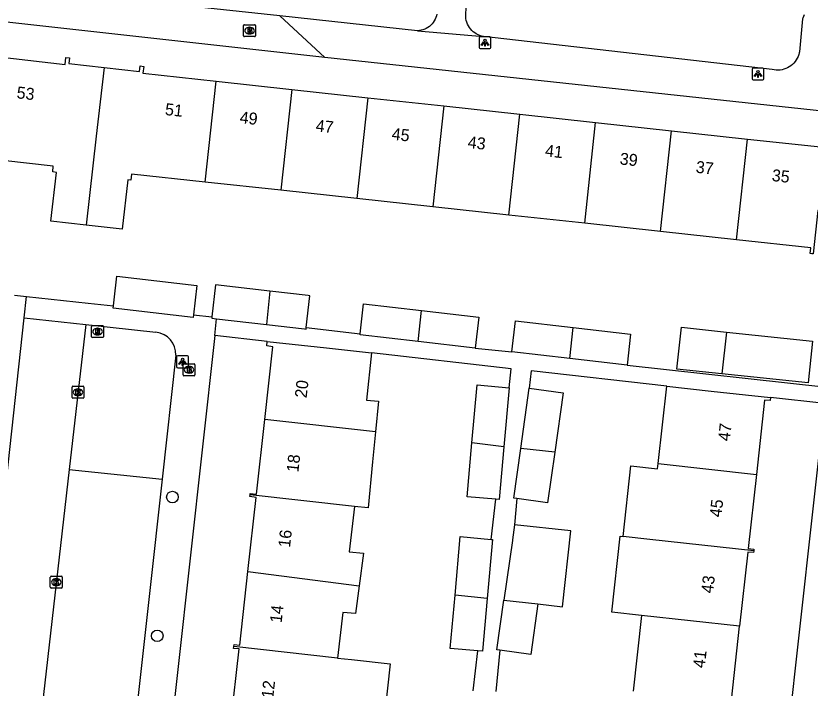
# Model space of a CAD drawing. Extents: x 161928 to 163055, y 386475 to 387428.
# Drawn here: x 162623.7 to 162690.3, y 387162.8 to 387219.1 of the extents above; entities that cross this region are included whole.
import ezdxf

# ---------------------------------------------------------------- set-up
doc = ezdxf.new("R2010")
doc.units = 0
for name, color, linetype in [('IMGEO_Boom', 7, 'Continuous'), ('IMGEO_Brandkraan', 7, 'Continuous'), ('IMGEO_Kolk', 7, 'Continuous'), ('IMGEO_Lichtpunt', 7, 'Continuous'), ('IMGEO_Pand', 7, 'Continuous'), ('IMGEO_Pand_nummerreeks', 7, 'Continuous'), ('IMGEO_Parkeervlak_open', 7, 'Continuous'), ('IMGEO_Rijbaan_lokaal_open', 7, 'Continuous'), ('IMGEO_Rioolput', 7, 'Continuous'), ('IMGEO_Voetpad_open', 7, 'Continuous')]:
    doc.layers.add(name, color=color, linetype=linetype)

msp = doc.modelspace()

# ---------------------------------------------------------------- linework, layer by layer
at = {"layer": 'IMGEO_Boom'}
for centre in [(162636.86, 387178.781), (162635.589, 387167.142)]:
    msp.add_circle(centre, 0.489, dxfattribs=at)
at = {"layer": 'IMGEO_Brandkraan'}
for p, q in [((162642.901, 387218.399), (162643.753, 387218.399)), ((162642.826, 387217.473), (162642.826, 387218.325)), ((162643.314, 387218.179), (162643.339, 387218.179)), ((162643.827, 387218.325), (162643.827, 387217.473)), ((162643.753, 387217.399), (162642.901, 387217.399)), ((162643.337, 387217.619), (162643.312, 387217.619)), ((162637.752, 387189.031), (162637.752, 387189.883)), ((162637.827, 387189.957), (162638.679, 387189.957)), ((162638.24, 387189.737), (162638.265, 387189.737)), ((162638.753, 387189.883), (162638.753, 387189.031)), ((162638.263, 387189.177), (162638.238, 387189.177)), ((162638.679, 387188.957), (162637.827, 387188.957))]:
    msp.add_line(p, q, dxfattribs=at)
for points in [[(162642.901, 387218.399), (162643.753, 387218.399)], [(162642.826, 387217.473), (162642.826, 387218.325)], [(162643.174, 387218.099), (162643.174, 387217.699), (162643.387, 387217.699)], [(162643.405, 387218.099), (162643.174, 387218.099)], [(162643.353, 387218.018), (162643.299, 387218.018), (162643.299, 387217.942)], [(162643.299, 387217.942), (162643.352, 387217.942)], [(162643.361, 387217.866), (162643.299, 387217.866), (162643.299, 387217.785)], [(162643.299, 387217.785), (162643.361, 387217.785)], [(162643.827, 387218.325), (162643.827, 387217.473)], [(162643.753, 387217.399), (162642.901, 387217.399)], [(162637.752, 387189.031), (162637.752, 387189.883)], [(162637.827, 387189.957), (162638.679, 387189.957)], [(162638.753, 387189.883), (162638.753, 387189.031)], [(162638.1, 387189.657), (162638.1, 387189.257), (162638.313, 387189.257)], [(162638.331, 387189.657), (162638.1, 387189.657)], [(162638.279, 387189.576), (162638.225, 387189.576), (162638.225, 387189.5)], [(162638.225, 387189.5), (162638.278, 387189.5)], [(162638.287, 387189.424), (162638.225, 387189.424), (162638.225, 387189.343)], [(162638.225, 387189.343), (162638.287, 387189.343)], [(162638.679, 387188.957), (162637.827, 387188.957)]]:
    msp.add_lwpolyline(points, dxfattribs=at)
for centre, radius, start, end in [((162642.903, 387218.323), 0.0765, 91.55205, 178.44795), ((162642.903, 387218.323), 0.0765, 91.55205, 178.44795), ((162643.751, 387218.323), 0.0765, 1.55205, 88.44795), ((162643.751, 387218.323), 0.0765, 1.55205, 88.44795), ((162643.354, 387217.98), 0.0379, 267.82845, 90.93552), ((162643.362, 387217.825), 0.0404, 269.87594, 90.50774), ((162643.393, 387217.95), 0.251, 268.66757, 293.53466), ((162643.409, 387217.954), 0.145, 59.4692, 91.53667), ((162643.434, 387218.001), 0.0922, 285.51372, 58.15012), ((162643.439, 387217.809), 0.105, 301.31148, 78.98903), ((162642.903, 387217.475), 0.0765, 181.55205, 268.44795), ((162642.903, 387217.475), 0.0765, 181.55205, 268.44795), ((162643.751, 387217.475), 0.0765, 271.55205, 358.44795), ((162643.751, 387217.475), 0.0765, 271.55205, 358.44795), ((162637.829, 387189.881), 0.0765, 91.55205, 178.44795), ((162637.829, 387189.881), 0.0765, 91.55205, 178.44795), ((162638.677, 387189.881), 0.0765, 1.55205, 88.44795), ((162638.677, 387189.881), 0.0765, 1.55205, 88.44795), ((162638.28, 387189.538), 0.0379, 267.82845, 90.93552), ((162638.288, 387189.383), 0.0404, 269.87594, 90.50774), ((162638.319, 387189.508), 0.251, 268.66757, 293.53466), ((162638.335, 387189.512), 0.145, 59.4692, 91.53667), ((162638.36, 387189.559), 0.0922, 285.51372, 58.15012), ((162638.365, 387189.367), 0.105, 301.31148, 78.98903), ((162637.829, 387189.033), 0.0765, 181.55205, 268.44795), ((162637.829, 387189.033), 0.0765, 181.55205, 268.44795), ((162638.677, 387189.033), 0.0765, 271.55205, 358.44795), ((162638.677, 387189.033), 0.0765, 271.55205, 358.44795)]:
    msp.add_arc(centre, radius, start, end, dxfattribs=at)
for centre, major_axis, ratio, start_param, end_param in [((162643.313, 387217.899), (-0.387, 0.002), 0.722429, 4.712389, 7.853982), ((162643.338, 387217.899), (-0.39, 0.002), 0.717154, 1.570796, 4.712389), ((162638.239, 387189.457), (-0.387, 0.002), 0.722429, 4.712389, 7.853982), ((162638.264, 387189.457), (-0.39, 0.002), 0.717154, 1.570796, 4.712389)]:
    msp.add_ellipse(centre, major_axis=major_axis, ratio=ratio, start_param=start_param, end_param=end_param, dxfattribs=at)
at = {"layer": 'IMGEO_Kolk'}
for p, q in [((162628.447, 387187.143), (162628.447, 387187.995)), ((162628.522, 387188.069), (162629.374, 387188.069)), ((162628.935, 387187.849), (162628.96, 387187.849)), ((162629.448, 387187.995), (162629.448, 387187.143)), ((162629.374, 387187.069), (162628.522, 387187.069)), ((162628.958, 387187.289), (162628.933, 387187.289)), ((162626.631, 387171.214), (162626.631, 387172.066)), ((162626.706, 387172.14), (162627.558, 387172.14)), ((162627.119, 387171.92), (162627.144, 387171.92)), ((162627.632, 387172.066), (162627.632, 387171.214)), ((162627.558, 387171.14), (162626.706, 387171.14)), ((162627.142, 387171.36), (162627.117, 387171.36))]:
    msp.add_line(p, q, dxfattribs=at)
for points in [[(162628.447, 387187.143), (162628.447, 387187.995)], [(162628.522, 387188.069), (162629.374, 387188.069)], [(162628.768, 387187.769), (162628.891, 387187.769), (162628.891, 387187.618), (162629.021, 387187.769), (162629.185, 387187.769), (162629.039, 387187.618), (162629.192, 387187.369), (162629.04, 387187.369), (162628.955, 387187.533), (162628.891, 387187.466), (162628.891, 387187.369), (162628.768, 387187.369), (162628.768, 387187.769)], [(162629.448, 387187.995), (162629.448, 387187.143)], [(162629.374, 387187.069), (162628.522, 387187.069)], [(162626.631, 387171.214), (162626.631, 387172.066)], [(162626.706, 387172.14), (162627.558, 387172.14)], [(162626.952, 387171.84), (162627.075, 387171.84), (162627.075, 387171.689), (162627.205, 387171.84), (162627.369, 387171.84), (162627.223, 387171.689), (162627.376, 387171.44), (162627.224, 387171.44), (162627.139, 387171.604), (162627.075, 387171.537), (162627.075, 387171.44), (162626.952, 387171.44), (162626.952, 387171.84)], [(162627.632, 387172.066), (162627.632, 387171.214)], [(162627.558, 387171.14), (162626.706, 387171.14)]]:
    msp.add_lwpolyline(points, dxfattribs=at)
for centre, start, end in [((162628.524, 387187.993), 91.55205, 178.44795), ((162628.524, 387187.993), 91.55205, 178.44795), ((162629.372, 387187.993), 1.55205, 88.44795), ((162629.372, 387187.993), 1.55205, 88.44795), ((162628.524, 387187.145), 181.55205, 268.44795), ((162628.524, 387187.145), 181.55205, 268.44795), ((162629.372, 387187.145), 271.55205, 358.44795), ((162629.372, 387187.145), 271.55205, 358.44795), ((162626.708, 387172.064), 91.55205, 178.44795), ((162626.708, 387172.064), 91.55205, 178.44795), ((162627.556, 387172.064), 1.55205, 88.44795), ((162627.556, 387172.064), 1.55205, 88.44795), ((162626.708, 387171.216), 181.55205, 268.44795), ((162626.708, 387171.216), 181.55205, 268.44795), ((162627.556, 387171.216), 271.55205, 358.44795), ((162627.556, 387171.216), 271.55205, 358.44795)]:
    msp.add_arc(centre, 0.0765, start, end, dxfattribs=at)
for centre, major_axis, ratio, start_param, end_param in [((162628.934, 387187.569), (-0.387, 0.002), 0.722429, 4.712389, 7.853982), ((162628.959, 387187.569), (-0.39, 0.002), 0.717154, 1.570796, 4.712389), ((162627.118, 387171.64), (-0.387, 0.002), 0.722429, 4.712389, 7.853982), ((162627.143, 387171.64), (-0.39, 0.002), 0.717154, 1.570796, 4.712389)]:
    msp.add_ellipse(centre, major_axis=major_axis, ratio=ratio, start_param=start_param, end_param=end_param, dxfattribs=at)
at = {"layer": 'IMGEO_Lichtpunt'}
for p, q in [((162662.559, 387217.291), (162662.559, 387216.484)), ((162662.559, 387217.291), (162662.559, 387216.484)), ((162663.461, 387217.386), (162662.653, 387217.386)), ((162663.461, 387217.386), (162662.653, 387217.386)), ((162663.555, 387216.484), (162663.555, 387217.291)), ((162663.555, 387216.484), (162663.555, 387217.291)), ((162662.653, 387216.39), (162663.461, 387216.39)), ((162662.653, 387216.39), (162663.461, 387216.39)), ((162685.432, 387214.67), (162685.432, 387213.863)), ((162685.432, 387214.67), (162685.432, 387213.863)), ((162686.334, 387214.765), (162685.526, 387214.765)), ((162686.334, 387214.765), (162685.526, 387214.765)), ((162686.428, 387213.863), (162686.428, 387214.67)), ((162686.428, 387213.863), (162686.428, 387214.67)), ((162685.526, 387213.769), (162686.334, 387213.769)), ((162685.526, 387213.769), (162686.334, 387213.769)), ((162637.215, 387190.533), (162637.215, 387189.726)), ((162637.215, 387190.533), (162637.215, 387189.726)), ((162638.117, 387190.628), (162637.309, 387190.628)), ((162638.117, 387190.628), (162637.309, 387190.628)), ((162638.211, 387189.726), (162638.211, 387190.533)), ((162638.211, 387189.726), (162638.211, 387190.533)), ((162637.309, 387189.632), (162638.117, 387189.632)), ((162637.309, 387189.632), (162638.117, 387189.632))]:
    msp.add_line(p, q, dxfattribs=at)
for points in [[(162662.933, 387216.955), (162662.972, 387216.927), (162662.784, 387216.665), (162662.746, 387216.692), (162662.933, 387216.955)], [(162663.035, 387216.907), (162663.082, 387216.907), (162663.082, 387216.585), (162663.035, 387216.585), (162663.035, 387216.907)], [(162663.145, 387216.927), (162663.183, 387216.954), (162663.37, 387216.692), (162663.331, 387216.664), (162663.145, 387216.927)], [(162685.806, 387214.334), (162685.845, 387214.306), (162685.657, 387214.044), (162685.619, 387214.071), (162685.806, 387214.334)], [(162685.908, 387214.286), (162685.955, 387214.286), (162685.955, 387213.964), (162685.908, 387213.964), (162685.908, 387214.286)], [(162686.018, 387214.306), (162686.056, 387214.333), (162686.243, 387214.071), (162686.204, 387214.043), (162686.018, 387214.306)], [(162637.589, 387190.197), (162637.628, 387190.169), (162637.44, 387189.907), (162637.402, 387189.934), (162637.589, 387190.197)], [(162637.691, 387190.149), (162637.738, 387190.149), (162637.738, 387189.827), (162637.691, 387189.827), (162637.691, 387190.149)], [(162637.801, 387190.169), (162637.839, 387190.196), (162638.026, 387189.934), (162637.987, 387189.906), (162637.801, 387190.169)]]:
    msp.add_lwpolyline(points, dxfattribs=at)
for centre in [(162663.058, 387217.089), (162685.931, 387214.468), (162637.714, 387190.331)]:
    msp.add_circle(centre, 0.0994, dxfattribs=at)
for centre, start, end in [((162662.653, 387217.291), 90, 180), ((162662.653, 387217.291), 90, 180), ((162663.461, 387217.291), 0, 90), ((162663.461, 387217.291), 0, 90), ((162662.653, 387216.484), 180, 270), ((162662.653, 387216.484), 180, 270), ((162663.461, 387216.484), 270, 0), ((162663.461, 387216.484), 270, 360), ((162685.526, 387214.67), 90, 180), ((162685.526, 387214.67), 90, 180), ((162686.334, 387214.67), 0, 90), ((162686.334, 387214.67), 0, 90), ((162685.526, 387213.863), 180, 270), ((162685.526, 387213.863), 180, 270), ((162686.334, 387213.863), 270, 0), ((162686.334, 387213.863), 270, 360), ((162637.309, 387190.533), 90, 180), ((162637.309, 387190.533), 90, 180), ((162638.117, 387190.533), 0, 90), ((162638.117, 387190.533), 0, 90), ((162637.309, 387189.726), 180, 270), ((162637.309, 387189.726), 180, 270), ((162638.117, 387189.726), 270, 0), ((162638.117, 387189.726), 270, 360)]:
    msp.add_arc(centre, 0.0946, start, end, dxfattribs=at)
at = {"layer": 'IMGEO_Pand'}
for points in [[(162621.599, 387215.78), (162627.868, 387215.073), (162627.934, 387215.652), (162628.23, 387215.619), (162628.176, 387215.143), (162631.137, 387214.801)], [(162631.137, 387214.801), (162630.485, 387209.036), (162629.642, 387201.585)], [(162631.137, 387214.801), (162634.095, 387214.459), (162634.149, 387214.935), (162634.454, 387214.9), (162634.389, 387214.327), (162640.515, 387213.66)], [(162639.595, 387205.204), (162640.515, 387213.66)], [(162640.515, 387213.66), (162646.878, 387212.967)], [(162646.878, 387212.967), (162645.958, 387204.512)], [(162646.878, 387212.967), (162653.24, 387212.275)], [(162653.24, 387212.275), (162652.32, 387203.819)], [(162653.24, 387212.275), (162659.603, 387211.582)], [(162659.603, 387211.582), (162658.683, 387203.126)], [(162659.603, 387211.582), (162665.965, 387210.889)], [(162665.045, 387202.434), (162665.965, 387210.889)], [(162665.965, 387210.889), (162672.327, 387210.197)], [(162671.407, 387201.741), (162672.327, 387210.197)], [(162672.327, 387210.197), (162678.69, 387209.504)], [(162677.77, 387201.048), (162678.69, 387209.504)], [(162678.69, 387209.504), (162685.052, 387208.811)], [(162684.132, 387200.356), (162685.052, 387208.811)], [(162685.052, 387208.811), (162691.181, 387208.144), (162691.229, 387208.594), (162691.463, 387208.568), (162691.575, 387208.556), (162691.529, 387208.125), (162693.755, 387207.885)], [(162629.642, 387201.585), (162626.686, 387201.918), (162627.148, 387206.015), (162626.827, 387206.051), (162626.882, 387206.541), (162620.637, 387207.245)], [(162639.595, 387205.204), (162633.426, 387205.876), (162633.369, 387205.37), (162633.118, 387205.399), (162632.649, 387201.246), (162629.642, 387201.585)], [(162645.958, 387204.512), (162639.595, 387205.204)], [(162652.32, 387203.819), (162645.958, 387204.512)], [(162658.683, 387203.126), (162652.32, 387203.819)], [(162665.045, 387202.434), (162658.683, 387203.126)], [(162671.407, 387201.741), (162665.045, 387202.434)], [(162693.186, 387202.587), (162690.94, 387202.828), (162690.548, 387199.175), (162690.442, 387199.186), (162690.314, 387199.2), (162690.365, 387199.677), (162684.132, 387200.356)], [(162677.77, 387201.048), (162671.407, 387201.741)], [(162684.132, 387200.356), (162677.77, 387201.048)], [(162631.919, 387194.806), (162631.979, 387195.314), (162632.203, 387197.299), (162638.911, 387196.538), (162638.633, 387194.071)], [(162645.038, 387196.056), (162640.473, 387196.57), (162640.172, 387193.903)], [(162645.038, 387196.056), (162644.734, 387193.26)], [(162648.076, 387193), (162648.377, 387195.669), (162648.244, 387195.684), (162645.038, 387196.056)], [(162638.633, 387194.071), (162638.602, 387193.847), (162631.898, 387194.617), (162631.919, 387194.806)], [(162652.594, 387192.483), (162652.88, 387194.986), (162657.736, 387194.43)], [(162657.453, 387191.825), (162657.736, 387194.43)], [(162657.736, 387194.43), (162662.537, 387193.881), (162662.239, 387191.277)], [(162640.172, 387193.903), (162640.158, 387193.776), (162640.565, 387193.73)], [(162640.565, 387193.73), (162644.734, 387193.26)], [(162644.734, 387193.26), (162647.929, 387192.889), (162648.062, 387192.874), (162648.076, 387193)], [(162665.302, 387190.957), (162665.6, 387193.561), (162670.456, 387193.005)], [(162657.453, 387191.825), (162652.582, 387192.382), (162652.594, 387192.483)], [(162670.173, 387190.4), (162670.456, 387193.005)], [(162670.456, 387193.005), (162675.257, 387192.456), (162674.959, 387189.852)], [(162682.909, 387189.12), (162679.14, 387189.52), (162679.512, 387193.017), (162683.29, 387192.622)], [(162683.29, 387192.622), (162690.512, 387191.867), (162690.138, 387188.352), (162682.909, 387189.12)], [(162683.29, 387192.622), (162682.909, 387189.12)], [(162644.609, 387185.275), (162645.288, 387191.392), (162644.76, 387191.451), (162644.803, 387191.837)], [(162644.803, 387191.837), (162649.773, 387191.285), (162653.532, 387190.867)], [(162662.239, 387191.277), (162657.453, 387191.825)], [(162653.532, 387190.867), (162653.115, 387186.921), (162654.129, 387186.833), (162653.879, 387184.245)], [(162670.173, 387190.4), (162665.302, 387190.957)], [(162674.959, 387189.852), (162670.173, 387190.4)], [(162661.954, 387183.315), (162662.389, 387188.187), (162665.079, 387187.947)], [(162665.079, 387187.947), (162664.638, 387183.007)], [(162666.044, 387182.849), (162666.756, 387187.913)], [(162666.756, 387187.913), (162669.595, 387187.514), (162668.895, 387182.536)], [(162677.566, 387181.584), (162678.281, 387188.079)], [(162678.281, 387188.079), (162682.008, 387187.668), (162686.977, 387187.121)], [(162686.977, 387187.121), (162686.948, 387186.866), (162686.485, 387186.917), (162685.798, 387180.68)], [(162643.368, 387178.973), (162643.381, 387179.091), (162643.915, 387179.032), (162644.609, 387185.275)], [(162653.879, 387184.245), (162644.609, 387185.275)], [(162653.879, 387184.245), (162653.635, 387181.725), (162653.262, 387177.873), (162652.106, 387178.002)], [(162663.967, 387178.592), (162661.551, 387178.808), (162661.954, 387183.315)], [(162664.638, 387183.007), (162661.954, 387183.315)], [(162664.638, 387183.007), (162664.242, 387178.567), (162663.967, 387178.592)], [(162665.718, 387178.653), (162665.459, 387178.689), (162666.044, 387182.849)], [(162668.895, 387182.536), (162668.298, 387178.29), (162665.718, 387178.653)], [(162668.895, 387182.536), (162666.044, 387182.849)], [(162674.631, 387175.468), (162675.281, 387181.39), (162677.518, 387181.144), (162677.566, 387181.584)], [(162677.566, 387181.584), (162685.798, 387180.68)], [(162685.798, 387180.68), (162685.113, 387174.468), (162685.588, 387174.416), (162685.572, 387174.267)], [(162643.193, 387172.524), (162643.885, 387178.757), (162643.351, 387178.816), (162643.368, 387178.973)], [(162652.106, 387178.002), (162643.368, 387178.973)], [(162652.106, 387178.002), (162651.669, 387174.201), (162652.882, 387174.071), (162652.51, 387171.346)], [(162665.531, 387176.458), (162665.353, 387175.19), (162665.346, 387175.142), (162664.641, 387170.127)], [(162667.492, 387169.814), (162669.55, 387169.588), (162670.248, 387175.94), (162665.531, 387176.458)], [(162660.547, 387170.546), (162660.986, 387175.464), (162663.568, 387175.234)], [(162663.568, 387175.234), (162663.676, 387175.224), (162663.234, 387170.276)], [(162676.165, 387168.861), (162673.689, 387169.133), (162674.389, 387175.495), (162674.631, 387175.468)], [(162685.572, 387174.267), (162676.865, 387175.223), (162674.631, 387175.468)], [(162685.572, 387174.267), (162685.556, 387174.118), (162685.08, 387174.17), (162684.395, 387167.958)], [(162642.007, 387166.244), (162642.025, 387166.404), (162642.507, 387166.35), (162643.193, 387172.524)], [(162643.193, 387172.524), (162652.51, 387171.346)], [(162652.51, 387171.346), (162652.191, 387169.003), (162651.151, 387169.105), (162650.686, 387165.28)], [(162662.456, 387165.878), (162660.148, 387166.085), (162660.547, 387170.546)], [(162663.234, 387170.276), (162660.547, 387170.546)], [(162663.234, 387170.276), (162662.839, 387165.844), (162662.456, 387165.878)], [(162664.293, 387165.933), (162664.056, 387165.966), (162664.641, 387170.127)], [(162667.492, 387169.814), (162666.895, 387165.567), (162664.293, 387165.933)], [(162664.641, 387170.127), (162667.492, 387169.814)], [(162676.165, 387168.861), (162675.465, 387162.501)], [(162684.395, 387167.958), (162676.165, 387168.861)], [(162684.191, 387161.542), (162684.207, 387161.691), (162683.711, 387161.746), (162684.395, 387167.958)], [(162641.768, 387159.833), (162642.457, 387166.039), (162641.99, 387166.091), (162642.007, 387166.244)], [(162650.686, 387165.28), (162642.007, 387166.244)], [(162650.686, 387165.28), (162651.878, 387165.147), (162655.105, 387164.787), (162654.412, 387158.428), (162651.154, 387158.79)]]:
    msp.add_lwpolyline(points, dxfattribs=at)
at = {"layer": 'IMGEO_Parkeervlak_open'}
msp.add_lwpolyline([(162628.209, 387181.089), (162635.993, 387180.268)], dxfattribs=at)
at = {"layer": 'IMGEO_Rijbaan_lokaal_open'}
for points in [[(162615.681, 387116.438), (162617.974, 387135.782), (162621.885, 387170.7), (162624.436, 387193.809)], [(162624.436, 387193.809), (162629.595, 387193.245)], [(162629.595, 387193.245), (162628.209, 387181.089)], [(162628.209, 387181.089), (162624.606, 387149.48)]]:
    msp.add_lwpolyline(points, dxfattribs=at)
at = {"layer": 'IMGEO_Rioolput'}
for p, q in [((162630.09, 387192.23), (162630.09, 387193.082)), ((162630.165, 387193.156), (162631.017, 387193.156)), ((162631.091, 387193.082), (162631.091, 387192.23)), ((162630.578, 387192.936), (162630.603, 387192.936)), ((162631.017, 387192.156), (162630.165, 387192.156)), ((162630.601, 387192.376), (162630.576, 387192.376))]:
    msp.add_line(p, q, dxfattribs=at)
for points in [[(162630.09, 387192.23), (162630.09, 387193.082)], [(162630.165, 387193.156), (162631.017, 387193.156)], [(162631.091, 387193.082), (162631.091, 387192.23)], [(162630.679, 387192.854), (162630.427, 387192.856), (162630.427, 387192.456)], [(162630.427, 387192.456), (162630.551, 387192.456), (162630.551, 387192.618), (162630.562, 387192.618)], [(162630.605, 387192.775), (162630.551, 387192.775), (162630.551, 387192.694)], [(162630.551, 387192.694), (162630.603, 387192.694)], [(162630.609, 387192.589), (162630.68, 387192.456), (162630.82, 387192.456), (162630.755, 387192.582)], [(162631.017, 387192.156), (162630.165, 387192.156)]]:
    msp.add_lwpolyline(points, dxfattribs=at)
for centre, radius, start, end in [((162630.167, 387193.08), 0.0765, 91.55205, 178.44795), ((162630.167, 387193.08), 0.0765, 91.55205, 178.44795), ((162631.015, 387193.08), 0.0765, 1.55205, 88.44795), ((162631.015, 387193.08), 0.0765, 1.55205, 88.44795), ((162630.561, 387192.565), 0.0533, 26.02933, 88.69889), ((162630.587, 387192.883), 0.19, 274.7715, 282.96867), ((162630.611, 387192.679), 0.0964, 77.00612, 93.18647), ((162630.625, 387192.736), 0.0378, 276.66336, 79.67722), ((162630.678, 387192.744), 0.109, 350.36119, 89.41601), ((162630.676, 387192.744), 0.112, 277.58423, 350.98172), ((162630.66, 387192.529), 0.108, 29.51342, 73.79051), ((162630.167, 387192.232), 0.0765, 181.55205, 268.44795), ((162630.167, 387192.232), 0.0765, 181.55205, 268.44795), ((162631.015, 387192.232), 0.0765, 271.55205, 358.44795), ((162631.015, 387192.232), 0.0765, 271.55205, 358.44795)]:
    msp.add_arc(centre, radius, start, end, dxfattribs=at)
for centre, major_axis, ratio, start_param, end_param in [((162630.577, 387192.656), (-0.387, 0.002), 0.722429, 4.712389, 7.853982), ((162630.602, 387192.656), (-0.39, 0.002), 0.717154, 1.570796, 4.712389)]:
    msp.add_ellipse(centre, major_axis=major_axis, ratio=ratio, start_param=start_param, end_param=end_param, dxfattribs=at)
at = {"layer": 'IMGEO_Voetpad_open'}
for points in [[(162649.637, 387215.636), (162576.943, 387223.756), (162576.763, 387223.769)], [(162662.917, 387217.4), (162662.774, 387217.432), (162662.62, 387217.482), (162662.471, 387217.544), (162662.328, 387217.62), (162662.193, 387217.708), (162662.066, 387217.808), (162661.948, 387217.919), (162661.841, 387218.04), (162661.745, 387218.17), (162661.661, 387218.308), (162661.59, 387218.453), (162661.531, 387218.604), (162661.487, 387218.76), (162661.457, 387218.918), (162661.441, 387219.079), (162661.439, 387219.241), (162661.452, 387219.402), (162661.845, 387223.323)], [(162645.864, 387219.129), (162634.324, 387220.364), (162632.501, 387220.56), (162632.423, 387220.568)], [(162649.637, 387215.636), (162645.864, 387219.129)], [(162657.401, 387217.895), (162645.864, 387219.129)], [(162659.029, 387219.287), (162658.993, 387219.137), (162658.943, 387218.991), (162658.881, 387218.85), (162658.807, 387218.715), (162658.72, 387218.588), (162658.623, 387218.469), (162658.515, 387218.358), (162658.398, 387218.258), (162658.272, 387218.169), (162658.139, 387218.091), (162658, 387218.026), (162657.855, 387217.973), (162657.706, 387217.934), (162657.555, 387217.907), (162657.401, 387217.895)], [(162689.793, 387219.213), (162689.731, 387219.084), (162689.68, 387218.949), (162689.662, 387218.891), (162689.406, 387216.111), (162689.393, 387216.046), (162689.351, 387215.886), (162689.295, 387215.731), (162689.225, 387215.581), (162689.142, 387215.438), (162689.046, 387215.303), (162688.939, 387215.177), (162688.821, 387215.061), (162688.693, 387214.956), (162688.556, 387214.863), (162688.411, 387214.783), (162688.26, 387214.716), (162688.104, 387214.662), (162687.943, 387214.623), (162687.78, 387214.598), (162687.614, 387214.589), (162687.449, 387214.593), (162687.285, 387214.613), (162687.123, 387214.647), (162662.917, 387217.4)], [(162657.401, 387217.895), (162662.917, 387217.4)], [(162691.632, 387211.112), (162691.595, 387211.117), (162649.637, 387215.636)], [(162623.641, 387195.711), (162624.634, 387195.602)], [(162624.436, 387193.809), (162624.634, 387195.602)], [(162624.634, 387195.602), (162629.799, 387195.037), (162631.919, 387194.806)], [(162638.633, 387194.071), (162640.172, 387193.903)], [(162640.409, 387192.324), (162640.565, 387193.73)], [(162629.595, 387193.245), (162635.483, 387192.609)], [(162648.076, 387193), (162652.594, 387192.483)], [(162640.409, 387192.324), (162633.169, 387126.978)], [(162644.803, 387191.837), (162640.409, 387192.324)], [(162662.239, 387191.277), (162665.302, 387190.957)], [(162637.151, 387190.673), (162635.993, 387180.268)], [(162665.079, 387187.947), (162665.259, 387189.546), (162653.532, 387190.867)], [(162674.959, 387189.852), (162691.693, 387187.998)], [(162678.281, 387188.079), (162666.919, 387189.359), (162666.756, 387187.913)], [(162691.54, 387186.615), (162686.977, 387187.121)], [(162683.265, 387111.938), (162691.54, 387186.615)], [(162635.993, 387180.268), (162634.929, 387170.7), (162632.91, 387152.31)], [(162663.568, 387175.234), (162663.967, 387178.592)], [(162665.718, 387178.653), (162665.531, 387176.458)], [(162662.057, 387162.52), (162662.456, 387165.878)], [(162664.293, 387165.933), (162663.949, 387162.467)]]:
    msp.add_lwpolyline(points, dxfattribs=at)
msp.add_arc((162635.282, 387190.749), 1.871, 357.66671, 83.82771, dxfattribs=at)

# ---------------------------------------------------------------- texts
at = {"layer": 'IMGEO_Pand_nummerreeks'}
for s, rotation, p in [('53', 353.56592, (162623.77, 387212.234)), ('51', 353.78662, (162636.205, 387210.83)), ('49', 353.78662, (162642.463, 387210.149)), ('47', 353.78662, (162648.833, 387209.455)), ('45', 353.78662, (162655.203, 387208.762)), ('43', 353.78662, (162661.573, 387208.068)), ('41', 353.78662, (162668.055, 387207.363)), ('39', 353.78662, (162674.313, 387206.681)), ('37', 353.78662, (162680.683, 387205.988)), ('35', 353.78662, (162687.053, 387205.294)), ('20', 83.65772, (162648.106, 387187.053)), ('47', 83.71053, (162683.566, 387183.435)), ('18', 83.65772, (162647.414, 387180.825)), ('45', 83.70913, (162682.862, 387177.052)), ('16', 83.65772, (162646.712, 387174.504)), ('43', 83.70913, (162682.159, 387170.669)), ('14', 83.65772, (162646.01, 387168.187)), ('41', 83.70913, (162681.468, 387164.398)), ('12', 83.65757, (162645.307, 387161.866))]:
    msp.add_text(s, height=1, rotation=rotation, dxfattribs=at).set_placement(p)

doc.saveas('drawing.dxf')
